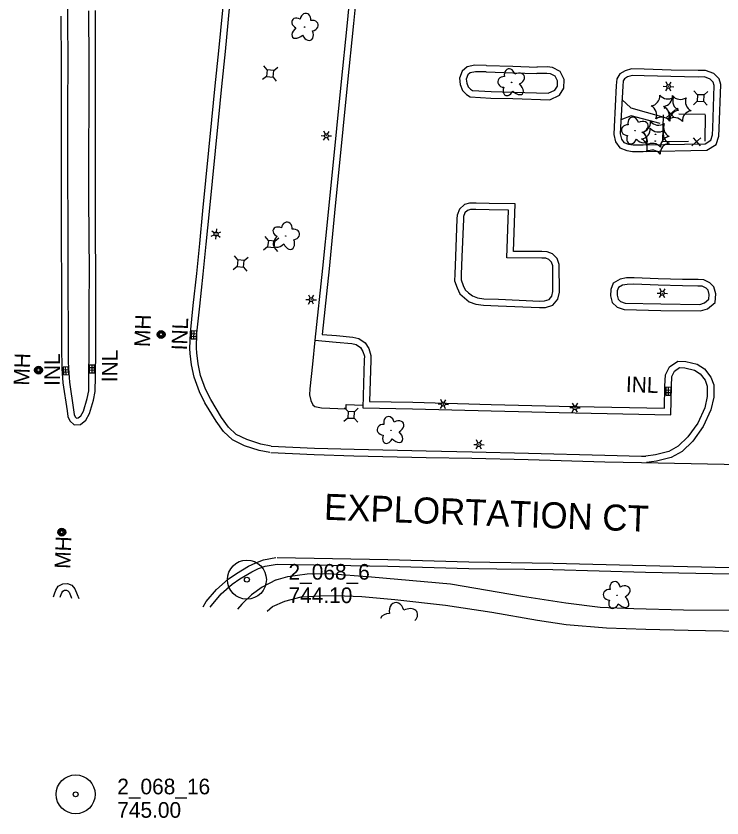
# Model space of a CAD drawing. Extents: x 588843 to 2552415, y 180129 to 269402.
# Drawn here: x 605523.1 to 605794.5, y 182627.6 to 182935.6 of the extents above; entities that cross this region are included whole.
import ezdxf

# ---------------------------------------------------------------- set-up
doc = ezdxf.new("R2010")
doc.units = 0
for name, color, linetype in [('E_DRN', 7, 'Continuous'), ('E_DRN_Text', 7, 'Continuous'), ('E_DTM_SpotElev', 7, 'Continuous'), ('E_DWY', 7, 'Continuous'), ('E_FEN_P', 7, 'Continuous'), ('E_LAND_Vegetation', 7, 'Continuous'), ('E_LTG', 7, 'Continuous'), ('E_MAP_SpotElev', 7, 'Continuous'), ('E_PATH_Sidewalk', 7, 'Continuous'), ('E_RDWY_C_and_G', 7, 'Continuous'), ('E_RDWY_Text', 7, 'Continuous'), ('E_UTL_AG_Bold', 7, 'Continuous'), ('E_UTL_MH', 7, 'Continuous'), ('E_UTL_MH_Text', 7, 'Continuous')]:
    doc.layers.add(name, color=color, linetype=linetype)

# ---------------------------------------------------------------- blocks, each defined once
blk = doc.blocks.new('PP')
at = {"layer": 'E_MAP_SpotElev'}
for radius in [24.6, 3.15]:
    blk.add_circle((0, 0), radius, dxfattribs=at)
blk = doc.blocks.new('INLO_2')
at = {"layer": 'E_DRN'}
for p, q in [((6.6, -13.1), (6.6, 0)), ((13.1, -13.1), (13.1, 0)), ((19.7, -6.6), (0, -6.6))]:
    blk.add_line(p, q, dxfattribs=at)
blk.add_lwpolyline([(0, -13.1), (19.7, -13.1), (19.7, 0), (0, 0)], close=True, dxfattribs=at)
blk = doc.blocks.new('INLT_61')
at = {"layer": 'E_DRN_Text'}
blk.add_text('INL', height=39.37, dxfattribs=at).set_placement((-36.2, -19.7))
blk = doc.blocks.new('MHO_2')
at = {"layer": 'E_UTL_MH'}
for centre, radius in [((0.3, -0.4), 9.84), ((0.3, -0.4), 7.98), ((0.2, -0.5), 6.35), ((0.1, -0.5), 3.97)]:
    blk.add_circle(centre, radius, dxfattribs=at)
blk = doc.blocks.new('MHT_2')
at = {"layer": 'E_UTL_MH_Text'}
blk.add_text('MH', height=39.37, dxfattribs=at).set_placement((-32.2, -19.7))
blk = doc.blocks.new('PED_2')
at = {"layer": 'E_UTL_AG_Bold'}
for p, q in [((-8.2, 8.2), (-17.5, 17.5)), ((8.2, 8.2), (17.5, 17.5)), ((-8.2, -8.2), (-17.5, -17.5)), ((8.2, -8.2), (17.5, -17.5))]:
    blk.add_line(p, q, dxfattribs=at)
blk.add_lwpolyline([(-8.2, -8.2), (8.2, -8.2), (8.2, 8.2), (-8.2, 8.2)], close=True, dxfattribs=at)
blk = doc.blocks.new('LPOL_3')
at = {"layer": 'E_LTG'}
for p, q in [((-13.1, 0), (-4.9, 0)), ((-2.5, 4.3), (-6.6, 11.4)), ((2.5, 4.3), (6.6, 11.4)), ((4.9, 0), (13.1, 0)), ((-6.6, -11.4), (-2.5, -4.3)), ((6.6, -11.4), (2.5, -4.3))]:
    blk.add_line(p, q, dxfattribs=at)
for radius in [4.92, 4.92, 4.92, 0.41]:
    blk.add_circle((0, 0), radius, dxfattribs=at)
blk = doc.blocks.new('DTRE_3')
at = {"layer": 'E_LAND_Vegetation'}
blk.add_circle((-0.6, 0), 0.601, dxfattribs=at)
for centre, major_axis, ratio in [((-6.1, 17.5), (4.5, -16.3), 0.782863), ((13.3, 9), (-17.3, -9.6), 0.691916), ((-19.3, 0.5), (16.2, -0.4), 0.832022), ((-8.2, -17.2), (5.9, 15.9), 0.716896), ((11.6, -12.2), (-16.4, 15), 0.560249)]:
    blk.add_ellipse(centre, major_axis=major_axis, ratio=ratio, start_param=1.570796, end_param=4.712389, dxfattribs=at)
blk = doc.blocks.new('CTRE_3')
at = {"layer": 'E_LAND_Vegetation'}
blk.add_circle((0, 0), 0.733, dxfattribs=at)
for centre, start, end in [((-39.3, 29.4), 280.2067, 5.9716), ((5.9, 49), 220.2113, 305.9762), ((45.4, 19.3), 160.2113, 245.9762), ((-45.4, -19.3), 340.2113, 65.9762), ((39.5, -29.6), 100.2511, 185.9272), ((-5.9, -49), 40.2113, 125.9762)]:
    blk.add_arc(centre, 25.8, start, end, dxfattribs=at)
blk = doc.blocks.new('INLT_60')
at = {"layer": 'E_DRN_Text'}
blk.add_text('INL', height=39.37, dxfattribs=at).set_placement((-36.2, -19.7))
blk = doc.blocks.new('INLT_79')
at = {"layer": 'E_DRN_Text'}
blk.add_text('INL', height=39.37, dxfattribs=at).set_placement((-36.2, -19.7))

msp = doc.modelspace()

# ---------------------------------------------------------------- linework, layer by layer
at = {"layer": 'E_DWY'}
for points in [[(605661.2, 183063.26), (605661.23, 183052.1), (605661.34, 183042.76), (605660.32, 183033.76), (605657.87, 183009.02), (605655.49, 182986.18), (605653.11, 182961.29), (605650.37, 182933), (605647.96, 182909.25), (605646.26, 182892.38)], [(605663.7, 183063.27), (605663.73, 183052.12), (605663.84, 183042.63), (605662.8, 183033.49), (605660.35, 183008.77), (605657.97, 182985.93), (605655.59, 182961.05), (605652.86, 182932.75), (605650.44, 182909), (605648.75, 182892.13)], [(605703.87, 182916.65), (605699.52, 182916.73), (605696.53, 182916.11), (605694.63, 182914.48), (605693.63, 182911.71), (605693.88, 182909.26), (605694.73, 182907.03), (605696.22, 182905.54), (605697.72, 182904.57), (605705.59, 182904.11), (605714.11, 182903.94), (605728.23, 182903.4), (605732.01, 182905.22), (605733.69, 182907.92), (605733.81, 182911.21), (605732.26, 182914.36), (605729.31, 182915.79), (605727.25, 182916.07), (605723.28, 182915.99)], [(605703.9, 182916.65), (605714.11, 182916.34), (605723.42, 182915.99)], [(605703.82, 182914.15), (605699.76, 182914.23), (605697.67, 182913.79), (605696.75, 182913.01), (605696.17, 182911.4), (605696.34, 182909.84), (605696.88, 182908.42), (605697.8, 182907.5), (605698.53, 182907.03), (605705.69, 182906.61), (605714.19, 182906.44), (605727.71, 182905.93), (605730.27, 182907.16), (605731.21, 182908.68), (605731.29, 182910.67), (605730.39, 182912.48), (605728.58, 182913.37), (605727.11, 182913.57), (605723.33, 182913.49)], [(605703.82, 182914.15), (605714.02, 182913.84), (605723.33, 182913.49)], [(605764.56, 182915.18), (605759.67, 182915.28), (605757.22, 182914.57), (605755.14, 182913.37), (605754.09, 182911.45), (605753.8, 182908.9), (605752.98, 182893.08), (605752.87, 182890.17), (605753.49, 182887.24), (605755.18, 182884.99), (605757.84, 182883.99), (605760.13, 182883.63), (605764.2, 182883.63), (605788.65, 182884.08), (605792.22, 182886.23), (605793.29, 182889.49), (605793.4, 182892.43), (605794.03, 182909.26), (605793.33, 182911.52), (605791.3, 182913.57), (605788.14, 182914.76), (605785.29, 182914.69)], [(605785.39, 182914.69), (605774.91, 182914.86), (605764.58, 182915.18)], [(605764.51, 182912.68), (605760, 182912.77), (605758.2, 182912.25), (605756.99, 182911.55), (605756.52, 182910.69), (605756.29, 182908.7), (605755.48, 182892.97), (605755.38, 182890.38), (605755.82, 182888.3), (605756.74, 182887.08), (605758.49, 182886.42), (605760.33, 182886.13), (605764.17, 182886.13), (605787.94, 182886.57), (605790.13, 182887.89), (605790.8, 182889.94), (605790.9, 182892.52), (605791.52, 182908.92), (605791.12, 182910.2), (605789.91, 182911.42), (605787.72, 182912.25), (605785.35, 182912.19)], [(605785.35, 182912.19), (605774.85, 182912.36), (605764.51, 182912.68)], [(605646.26, 182892.38), (605643.07, 182860.23), (605640.97, 182838.75), (605638.03, 182811.07), (605646.13, 182810.38), (605652.18, 182809.85), (605653.84, 182809.41), (605655.47, 182808.29), (605656.47, 182806.81), (605657.01, 182804.96), (605656.96, 182803.52), (605656.41, 182785.09), (605675.54, 182784.75)], [(605648.75, 182892.13), (605645.56, 182859.99), (605643.46, 182838.49), (605640.79, 182813.34), (605646.34, 182812.87), (605652.62, 182812.32), (605654.9, 182811.71), (605657.27, 182810.08), (605658.76, 182807.89), (605659.52, 182805.27), (605659.46, 182803.44), (605658.99, 182787.55), (605675.58, 182787.25)], [(605704.99, 182863.64), (605699.94, 182863.75), (605697.48, 182863.76), (605695.49, 182863.18), (605693.51, 182861.47), (605692.66, 182859.1), (605692.61, 182857.69), (605691.99, 182843.28), (605691.74, 182836.48), (605691.64, 182833.92), (605692.64, 182831.21), (605693.65, 182828.89), (605695.5, 182827.31), (605697.34, 182825.89), (605699.86, 182824.91), (605702.78, 182824.54), (605708.42, 182824.33), (605724.35, 182823.65), (605726.63, 182823.66), (605729.45, 182824.52), (605731.36, 182826.92), (605732, 182829.51), (605731.93, 182840.15), (605731.14, 182842.43), (605729.28, 182844.3), (605727.3, 182845.04), (605725.27, 182845.12)], [(605704.93, 182861.14), (605699.91, 182861.25), (605697.84, 182861.26), (605696.71, 182860.93), (605695.64, 182860.01), (605695.15, 182858.62), (605695.11, 182857.59), (605694.49, 182843.18), (605694.24, 182836.39), (605694.16, 182834.32), (605694.96, 182832.14), (605695.71, 182830.41), (605697.07, 182829.25), (605698.58, 182828.09), (605700.48, 182827.35), (605702.98, 182827.03), (605708.52, 182826.82), (605724.4, 182826.15), (605726.25, 182826.16), (605727.98, 182826.68), (605729.06, 182828.05), (605729.5, 182829.81), (605729.43, 182839.72), (605728.96, 182841.07), (605727.89, 182842.15), (605726.8, 182842.56), (605725.17, 182842.62)], [(605725.17, 182842.62), (605711.79, 182842.75), (605712.4, 182861), (605704.93, 182861.14)], [(605725.2, 182845.12), (605714.37, 182845.23), (605714.99, 182863.46), (605704.98, 182863.64)], [(605760.55, 182835.06), (605757.78, 182835), (605755.34, 182834.59), (605752.7, 182833.01), (605751.74, 182830.58), (605751.65, 182828.18), (605752.29, 182825.53), (605754.15, 182823.84), (605756.83, 182822.87), (605770.93, 182822.56), (605786.25, 182822.37), (605788.88, 182823.13), (605791.87, 182825.54), (605792.13, 182828.9), (605791.38, 182831.61), (605789.81, 182833.15), (605787.44, 182834.27), (605785.27, 182834.35), (605779.33, 182834.43)], [(605779.37, 182834.42), (605769.99, 182834.7), (605760.69, 182835.05)], [(605760.6, 182832.56), (605758.01, 182832.51), (605756.22, 182832.2), (605754.71, 182831.3), (605754.22, 182830.06), (605754.16, 182828.43), (605754.54, 182826.87), (605755.47, 182826.02), (605757.3, 182825.36), (605770.97, 182825.06), (605785.91, 182824.87), (605787.7, 182825.39), (605789.46, 182826.81), (605789.6, 182828.65), (605789.15, 182830.3), (605788.36, 182831.07), (605786.83, 182831.79), (605785.21, 182831.85), (605779.29, 182831.93)], [(605779.29, 182831.93), (605769.91, 182832.21), (605760.6, 182832.56)], [(605675.6, 182787.25), (605705.79, 182786.42), (605731.87, 182785.81), (605772.38, 182785), (605772.52, 182793.47), (605772.77, 182797.82), (605774.27, 182800.86), (605777.43, 182803.08), (605780.57, 182802.96), (605784.91, 182801.91), (605787.79, 182800.07), (605790.16, 182796.91), (605791.27, 182793.92), (605791.27, 182789.26), (605790.23, 182784.29), (605787.29, 182777.92), (605783.24, 182772.28), (605779.15, 182768.4), (605774.93, 182766.02), (605769.35, 182764.66), (605765.51, 182764.07)], [(605675.54, 182784.75), (605705.72, 182783.92), (605731.82, 182783.31), (605774.84, 182782.45), (605775.02, 182793.38), (605775.24, 182797.17), (605776.23, 182799.18), (605778.18, 182800.55), (605780.22, 182800.47), (605783.91, 182799.57), (605786.06, 182798.2), (605787.94, 182795.7), (605788.77, 182793.47), (605788.77, 182789.52), (605787.84, 182785.08), (605785.12, 182779.18), (605781.35, 182773.93), (605777.65, 182770.43), (605774, 182768.36), (605768.87, 182767.11), (605765.13, 182766.55)]]:
    msp.add_lwpolyline(points, dxfattribs=at)
at = {"layer": 'E_FEN_P'}
for p, q in [((605773.1, 182896.68), (605776.66, 182899.71)), ((605773.29, 182899.75), (605775.91, 182896.71)), ((605786.32, 182888.87), (605782.82, 182885.77)), ((605786.18, 182885.8), (605783.5, 182888.78))]:
    msp.add_line(p, q, dxfattribs=at)
for points in [[(605771.74, 182887.56), (605771.96, 182897.69)], [(605777.83, 182898.04), (605787.95, 182897.93)], [(605788.03, 182897.67), (605787.81, 182887.54)], [(605781.62, 182887.41), (605771.73, 182887.32), (605771.74, 182887.56)]]:
    msp.add_lwpolyline(points, dxfattribs=at)
at = {"layer": 'E_LAND_Vegetation'}
for centre, major_axis, ratio, start_param, end_param in [((605669.4, 182706.7), (0.82, -3.52), 0.782863, 1.570796, 4.712389), ((605673.48, 182704.74), (-3.77, -1.91), 0.691916, 2.076923, 4.712389), ((605666.47, 182703.19), (3.45, -0.22), 0.832022, 1.570796, 2.848623)]:
    msp.add_ellipse(centre, major_axis=major_axis, ratio=ratio, start_param=start_param, end_param=end_param, dxfattribs=at)
at = {"layer": 'E_PATH_Sidewalk'}
for points in [[(605756.03, 182903.57), (605759.42, 182900.42), (605771.18, 182896.97)], [(605770.66, 182894.31), (605759.55, 182897.24), (605755.62, 182895.72)], [(605638.03, 182811.07), (605637.06, 182801.94), (605636.01, 182792.45), (605635.93, 182790.14), (605636.4, 182787.88), (605637.15, 182786.3), (605637.94, 182785.64), (605640.54, 182785.17), (605649.99, 182784.75), (605650.05, 182786.37), (605656.45, 182786.14)], [(605623.11, 182719.03), (605617.7, 182716.19), (605613.57, 182713.3), (605609.9, 182709.74), (605608.25, 182707.78)], [(605623.11, 182719.03), (605627.58, 182720.3), (605635.02, 182721.39), (605643.2, 182721.47), (605659.79, 182720.16), (605690.06, 182717.46), (605717.82, 182712.81), (605734.47, 182710.14), (605747.65, 182708.58), (605760.57, 182707.99), (605779.73, 182707.47), (605810, 182707.4), (605839.37, 182706.68), (605861.84, 182706.22), (605888.77, 182705.5), (605915.71, 182704.78), (605948.1, 182704.04), (605988.56, 182703.1), (606018.81, 182702.45), (606049.73, 182701.67), (606079.98, 182701.02)], [(605626.48, 182710.79), (605632.73, 182712.52), (605639.95, 182712.93), (605645.99, 182712.99), (605656, 182712.61), (605668.71, 182711.45), (605688.2, 182709.36), (605706.01, 182706.64), (605723.51, 182703.55), (605734.54, 182701.87), (605750.07, 182700.6), (605765.14, 182700.13), (605781.48, 182699.71), (605807.94, 182699.2), (605836.82, 182698.5), (605874.85, 182697.55), (605899.26, 182696.93), (605938.53, 182695.55), (605970.05, 182695.04), (606008.47, 182694.18), (606036.27, 182693.23), (606074.69, 182692.46)], [(605619.64, 182707.01), (605621.67, 182708.73), (605626.48, 182710.79)]]:
    msp.add_lwpolyline(points, dxfattribs=at)
at = {"layer": 'E_RDWY_C_and_G'}
for points in [[(605535.86, 183027.4), (605537.01, 183013.32), (605538.43, 182994.9), (605539.74, 182978.36), (605541.07, 182962.33), (605542.5, 182945.66), (605542.87, 182939.07), (605542.86, 182935.62)], [(605601.09, 182922.25), (605603.38, 182945.86), (605605.58, 182967.4), (605606.84, 182980.57), (605608.94, 183001)], [(605603.58, 182922.01), (605605.86, 182945.61), (605608.07, 182967.15), (605609.33, 182980.33), (605611.43, 183000.74)], [(605540.36, 182935.6), (605540.52, 182916.87), (605540.44, 182901.71), (605540.44, 182878.83), (605540.52, 182851.43)], [(605542.86, 182935.62), (605543.02, 182916.87), (605542.94, 182901.71), (605542.94, 182878.83), (605543.02, 182851.44)], [(605551.28, 182823.41), (605551.35, 182838.27), (605551.18, 182850.12), (605551.12, 182866.67), (605551.15, 182882.02), (605551.2, 182903.02), (605551.2, 182917.56), (605551.15, 182937.68)], [(605553.78, 182823.4), (605553.85, 182838.28), (605553.68, 182850.14), (605553.62, 182866.67), (605553.65, 182882.02), (605553.7, 182903.02), (605553.7, 182917.56), (605553.65, 182937.69)], [(605594.97, 182860.75), (605598.44, 182895.71), (605599.7, 182908.77), (605601.09, 182922.26)], [(605597.46, 182860.5), (605600.93, 182895.47), (605602.18, 182908.52), (605603.58, 182922.01)], [(605591.26, 182824.44), (605592.61, 182836.78), (605593.73, 182848.2), (605594.97, 182860.75)], [(605593.74, 182824.17), (605595.09, 182836.52), (605596.22, 182847.95), (605597.46, 182860.5)], [(605543.02, 182851.44), (605543.09, 182830.5), (605543.1, 182814.51), (605543.14, 182805.8)], [(605540.52, 182851.43), (605540.59, 182830.49), (605540.6, 182814.51), (605540.64, 182805.79)], [(605620.69, 182767.94), (605616.6, 182768.69), (605610.89, 182770.57), (605606.33, 182772.78), (605602.91, 182776.02), (605600.04, 182780.03), (605595.75, 182787.07), (605593.66, 182791.25), (605591.62, 182796.83), (605590.61, 182801.65), (605590.06, 182806.04), (605589.93, 182807.94), (605590.16, 182813.92), (605591.25, 182824.43)], [(605621.14, 182770.4), (605617.21, 182771.11), (605611.83, 182772.89), (605607.77, 182774.86), (605604.8, 182777.67), (605602.13, 182781.41), (605597.94, 182788.28), (605595.96, 182792.24), (605594.03, 182797.52), (605593.08, 182802.06), (605592.55, 182806.28), (605592.43, 182807.98), (605592.65, 182813.74), (605593.74, 182824.17)], [(605540.64, 182805.79), (605540.66, 182802.87), (605540.75, 182800.22), (605541.12, 182794.73), (605542.73, 182783.93), (605543.02, 182781.82), (605543.78, 182780.15), (605545.4, 182778.62), (605547.96, 182778.75), (605549.96, 182780.36), (605551.33, 182782.92), (605552.94, 182788.11), (605553.56, 182791.39), (605553.65, 182797.12), (605553.77, 182806.98), (605553.78, 182823.41)], [(605543.14, 182805.8), (605543.16, 182802.92), (605543.25, 182800.34), (605543.61, 182795), (605545.2, 182784.29), (605545.45, 182782.52), (605545.85, 182781.63), (605546.33, 182781.17), (605547.03, 182781.21), (605548, 182781.98), (605549.01, 182783.89), (605550.51, 182788.72), (605551.06, 182791.64), (605551.15, 182797.16), (605551.27, 182806.99), (605551.28, 182823.41)], [(605621.14, 182770.4), (605637.81, 182769.66), (605653.07, 182769.18), (605680.79, 182768.53)], [(605680.79, 182768.53), (605698.4, 182768.25), (605720.09, 182767.73), (605749.45, 182766.91)], [(605621.02, 182767.9), (605637.71, 182767.16), (605653, 182766.68), (605680.73, 182766.03)], [(605680.75, 182766.03), (605698.35, 182765.75), (605720.02, 182765.23), (605749.38, 182764.41)], [(605749.45, 182766.91), (605763.56, 182766.58), (605765.13, 182766.55)], [(605749.39, 182764.41), (605763.5, 182764.08), (605833.33, 182762.71), (605861.32, 182761.85)], [(605595.01, 182708.66), (605596.15, 182710.65), (605600.13, 182715.37), (605604.65, 182719.34), (605607.84, 182721.53), (605612.53, 182724.25), (605615.27, 182725.63), (605618.29, 182726.7), (605623.01, 182727.57)], [(605623.51, 182727.61), (605666.04, 182726.81), (605697.15, 182725.93), (605729.53, 182725.49)], [(605729.56, 182725.48), (605765.15, 182724.53), (605797.24, 182723.81), (605826.43, 182723.2), (605854.25, 182722.35)], [(605597.79, 182708.48), (605598.21, 182709.21), (605601.92, 182713.62), (605606.19, 182717.37), (605609.18, 182719.42), (605613.72, 182722.05), (605616.26, 182723.33), (605618.94, 182724.28), (605623.46, 182725.11)], [(605623.46, 182725.11), (605665.98, 182724.31), (605697.1, 182723.43), (605729.5, 182722.99)], [(605729.5, 182722.99), (605765.09, 182722.03), (605797.19, 182721.31), (605826.37, 182720.7), (605854.17, 182719.85)], [(605537.49, 182712.51), (605537.93, 182713.67), (605538.48, 182715.07), (605539.33, 182716.62), (605541.08, 182717.51), (605542.88, 182717.59), (605544.54, 182716.96), (605545.67, 182715.59), (605546.63, 182713.39), (605547.25, 182711.85)], [(605540.09, 182712.33), (605540.26, 182712.77), (605540.75, 182714), (605541.15, 182714.74), (605541.73, 182715.03), (605542.48, 182715.07), (605543.04, 182714.86), (605543.51, 182714.27), (605544.32, 182712.43), (605544.48, 182712.04)]]:
    msp.add_lwpolyline(points, dxfattribs=at)

# ---------------------------------------------------------------- block references
at = {"layer": 'E_DRN'}
for p, xscale, yscale, rotation in [((605592.57, 182814.56), 0.15240030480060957, 0.15240030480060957, -92.20922992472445), ((605543.18, 182800.88), 0.15240030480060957, 0.1524003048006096, -86.16815535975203), ((605551.25, 182798.52), 0.1524003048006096, 0.15240030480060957, 89.26290198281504), ((605774.91, 182792.96), 0.15240030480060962, 0.1524003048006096, -90.95613308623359)]:
    msp.add_blockref('INLO_2', p, dxfattribs=dict(at, xscale=xscale, yscale=yscale, rotation=rotation))
at = {"layer": 'E_DRN_Text', "xscale": 0.1524003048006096}
for name, p, yscale, rotation in [('INLT_61', (605586.05, 182812.74), 0.15240030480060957, 87.79077007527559), ('INLT_60', (605536.98, 182799.05), 0.1524003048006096, 89.50946592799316), ('INLT_60', (605559.13, 182800.48), 0.1524003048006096, 89.50946592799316), ('INLT_79', (605763.08, 182794.04), 0.15240030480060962, -2.1573839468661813)]:
    msp.add_blockref(name, p, dxfattribs=dict(at, yscale=yscale, rotation=rotation))
at = {"layer": 'E_LAND_Vegetation', "xscale": 0.1524003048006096}
for name, p, yscale, rotation in [('DTRE_3', (605634.01, 182931.28), 0.15240030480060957, -95.9773852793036), ('DTRE_3', (605713.66, 182910.1), 0.15240030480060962, -2.1573839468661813), ('CTRE_3', (605772.47, 182900.27), 0.15240030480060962, -2.1573839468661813), ('CTRE_3', (605777.32, 182900.08), 0.15240030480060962, -2.1573839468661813), ('DTRE_3', (605761.18, 182891.57), 0.15240030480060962, -2.1573839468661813), ('CTRE_3', (605768.91, 182890.19), 0.15240030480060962, -2.1573839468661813), ('CTRE_3', (605768.81, 182887.6), 0.15240030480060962, -2.1573839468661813), ('DTRE_3', (605626.81, 182851.05), 0.15240030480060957, -95.9773852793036), ('DTRE_3', (605667.31, 182776.5), 0.15240030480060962, -2.1573839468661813), ('DTRE_3', (605754.24, 182713.11), 0.15240030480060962, -2.1573839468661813)]:
    msp.add_blockref(name, p, dxfattribs=dict(at, yscale=yscale, rotation=rotation))
at = {"layer": 'E_LTG', "xscale": 0.1524003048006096}
for p, yscale, rotation in [((605773.91, 182908.56), 0.15240030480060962, -2.1573839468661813), ((605642.42, 182889.63), 0.15240030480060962, -2.1573839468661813), ((605600.01, 182851.89), 0.15240030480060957, -95.9773852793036), ((605771.55, 182829.14), 0.15240030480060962, -2.1573839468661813), ((605636.55, 182826.68), 0.15240030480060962, -2.1573839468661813), ((605687.31, 182786.51), 0.15240030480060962, -2.1573839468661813), ((605737.97, 182785.19), 0.15240030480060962, -2.1573839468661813), ((605701.03, 182771.01), 0.15240030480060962, -2.1573839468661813)]:
    msp.add_blockref('LPOL_3', p, dxfattribs=dict(at, yscale=yscale, rotation=rotation))
at = {"layer": 'E_MAP_SpotElev', "xscale": 0.3048006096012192, "yscale": 0.3048006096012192}
for p in [(605611.85, 182719.11), (605611.85, 182719.11), (605546.03, 182636.64), (605546.03, 182636.64)]:
    msp.add_blockref('PP', p, dxfattribs=at)
at = {"layer": 'E_UTL_AG_Bold', "xscale": 0.1524003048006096}
for p, yscale, rotation in [((605620.79, 182913.57), 0.15240030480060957, -95.9773852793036), ((605786.26, 182904.1), 0.15240030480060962, -2.1573839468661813), ((605621.21, 182848.04), 0.15240030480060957, -95.9773852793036), ((605609.47, 182840.56), 0.15240030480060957, -95.9773852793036), ((605651.92, 182782.4), 0.15240030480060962, -2.1573839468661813)]:
    msp.add_blockref('PED_2', p, dxfattribs=dict(at, yscale=yscale, rotation=rotation))
at = {"layer": 'E_UTL_MH'}
for p, xscale, yscale, rotation in [((605578.94, 182813.32), 0.1524003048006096, 0.15240030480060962, -92.1475854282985), ((605531.84, 182799.63), 0.1524003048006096, 0.15240030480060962, -92.1422348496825), ((605540.77, 182737.37), 0.15240030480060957, 0.15240030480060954, -92.24175066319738)]:
    msp.add_blockref('MHO_2', p, dxfattribs=dict(at, xscale=xscale, yscale=yscale, rotation=rotation))
at = {"layer": 'E_UTL_MH_Text'}
for p, xscale, yscale, rotation in [((605571.75, 182813.39), 0.1524003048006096, 0.1524003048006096, 87.8524145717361), ((605525.32, 182798.58), 0.1524003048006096, 0.15240030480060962, 87.85776515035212), ((605541.14, 182728.2), 0.15240030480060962, 0.1524003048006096, 87.75824933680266)]:
    msp.add_blockref('MHT_2', p, dxfattribs=dict(at, xscale=xscale, yscale=yscale, rotation=rotation))

# ---------------------------------------------------------------- texts
at = {"layer": 'E_DTM_SpotElev'}
for s, p in [('2_068_6', (605627.85, 182719.11)), ('2_068_6', (605627.85, 182719.11)), ('744.10', (605627.85, 182710.11)), ('744.10', (605627.85, 182710.11)), ('2_068_16', (605562.03, 182636.64)), ('2_068_16', (605562.03, 182636.64)), ('745.00', (605562.03, 182627.64)), ('745.00', (605562.03, 182627.64))]:
    msp.add_text(s, height=6, dxfattribs=at).set_placement(p)
at = {"layer": 'E_RDWY_Text'}
msp.add_text('EXPLORTATION CT', height=10, rotation=357.8453, dxfattribs=at).set_placement((605641.38, 182742.15))
msp.add_text('EXPLORTATION CT', height=10, rotation=357.8453, dxfattribs=at).set_placement((605641.38, 182742.15))

doc.saveas('drawing.dxf')
